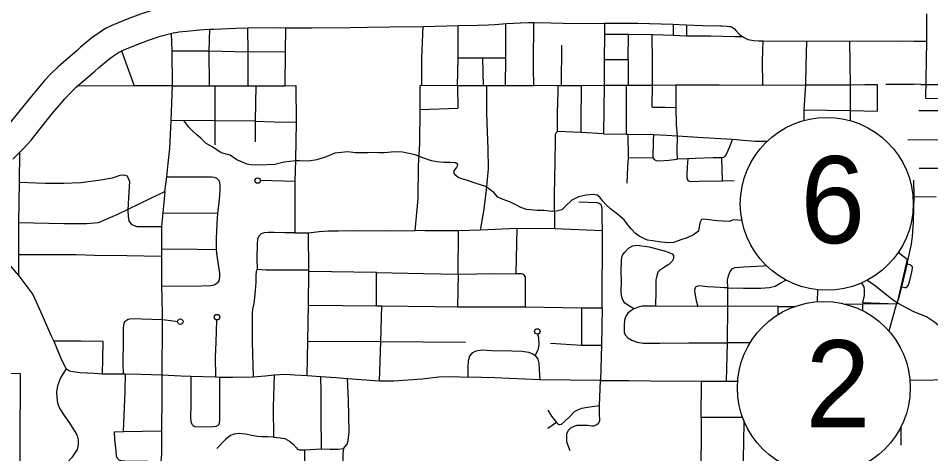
# Model space of a CAD drawing. Extents: x 813775 to 1157140, y 1757555 to 1979907.
# Drawn here: x 985663 to 1002429, y 1836837 to 1844842 of the extents above; entities that cross this region are included whole.
import ezdxf

# ---------------------------------------------------------------- set-up
doc = ezdxf.new("R2010")
doc.units = 0
for name, color, linetype in [('1', 7, 'Continuous'), ('Level 10', 7, 'Continuous'), ('Level 15', 7, 'Continuous'), ('Level 33', 7, 'Continuous'), ('Level 34', 7, 'Continuous'), ('Level 35', 7, 'Continuous'), ('Level 6', 7, 'Continuous'), ('Level 7', 7, 'Continuous'), ('R_Draft', 7, 'Continuous')]:
    doc.layers.add(name, color=color, linetype=linetype)

msp = doc.modelspace()

# ---------------------------------------------------------------- linework, layer by layer
at = {"layer": '1'}
for p, q in [((1001606, 1843632), (1002126, 1843633)), ((1002246, 1843626), (1002126, 1843633)), ((1002246, 1843626), (1002606, 1843627)), ((1002207, 1843149), (1002607, 1843148)), ((1002008, 1842607), (1002608, 1842611)), ((1002213, 1842086), (1002613, 1842085))]:
    msp.add_line(p, q, dxfattribs=at)
at = {"layer": 'Level 10'}
for points in [[(988404, 1845060), (988133, 1844991), (987907, 1844920), (987661, 1844826), (987380, 1844708), (987253, 1844645), (987128, 1844560), (987017, 1844481), (986809, 1844310), (986738, 1844245), (986580, 1844108), (986393, 1843947), (986268, 1843827), (986143, 1843697), (986028, 1843559), (985905, 1843411), (985693, 1843145), (985515, 1842926)], [(1002355, 1844423), (1002358, 1844923)], [(988531, 1844575), (988613, 1844590), (988752, 1844606), (988995, 1844632), (989070, 1844635), (989180, 1844640), (989189, 1844640), (989248, 1844640), (989667, 1844662), (989877, 1844667), (990351, 1844669), (990582, 1844664), (991062, 1844667)], [(991062, 1844667), (991763, 1844670), (992081, 1844679)], [(992078, 1844679), (992491, 1844684)], [(992491, 1844684), (993101, 1844692), (993752, 1844706)], [(993754, 1844706), (994105, 1844717), (994297, 1844719), (994418, 1844726), (994634, 1844747), (994890, 1844759)], [(994887, 1844758), (995040, 1844764), (995143, 1844762), (995449, 1844758), (995677, 1844749), (996020, 1844745), (996433, 1844752), (996648, 1844751), (997045, 1844749), (997688, 1844734)], [(997683, 1844734), (997934, 1844723), (998383, 1844704), (998472, 1844707), (998567, 1844701), (998589, 1844700), (998691, 1844697), (998733, 1844692), (998752, 1844689), (998769, 1844682), (998796, 1844664), (998820, 1844646), (998849, 1844616), (998913, 1844546), (998988, 1844497), (999070, 1844454), (999176, 1844433), (999265, 1844425), (999352, 1844427)], [(985561, 1842251), (985762, 1842449), (985897, 1842604), (986083, 1842832), (986293, 1843096), (986412, 1843239), (986516, 1843363), (986621, 1843474), (986729, 1843576), (986907, 1843730), (987070, 1843872), (987136, 1843931), (987321, 1844084), (987412, 1844149), (987506, 1844212), (987589, 1844253), (987847, 1844361), (988072, 1844447), (988271, 1844510), (988534, 1844578)], [(999345, 1844427), (1000154, 1844420)], [(1000157, 1844420), (1001811, 1844425)], [(1001809, 1844425), (1002118, 1844423)], [(1002120, 1844423), (1002355, 1844423)]]:
    msp.add_lwpolyline(points, dxfattribs=at)
at = {"layer": 'Level 15'}
for points in [[(1002341, 1843365), (1002355, 1844423)], [(1004233, 1843355), (1004039, 1843355), (1003074, 1843360), (1002341, 1843365)]]:
    msp.add_lwpolyline(points, dxfattribs=at)
at = {"layer": 'Level 33'}
for points in [[(989176, 1843600), (989168, 1844234), (989181, 1844640)], [(989876, 1844667), (989880, 1844216), (989882, 1843602)], [(990568, 1843602), (990572, 1844223), (990579, 1844664)], [(993077, 1843603), (993078, 1844110), (993100, 1844692)], [(993734, 1843602), (993747, 1844109), (993745, 1844706)], [(994615, 1844746), (994613, 1844111)], [(995135, 1843600), (995129, 1843933), (995131, 1844283), (995135, 1844494), (995133, 1844763)], [(996433, 1844752), (996434, 1844542)], [(997694, 1844733), (997694, 1844527)], [(997943, 1844722), (997941, 1844515)], [(988496, 1843601), (988491, 1844237), (988481, 1844564)], [(996434, 1844542), (996431, 1844084), (996425, 1843611), (996413, 1842719)], [(997330, 1844536), (996873, 1844541), (996434, 1844542)], [(996868, 1844084), (996873, 1844541)], [(997315, 1843633), (997316, 1844033), (997309, 1844536)], [(998984, 1844500), (998827, 1844500), (998390, 1844511), (997941, 1844515), (997694, 1844527), (997330, 1844536)], [(995644, 1843607), (995649, 1844345)], [(999341, 1844427), (999332, 1844062), (999335, 1843614)], [(1000132, 1843618), (1000139, 1843973), (1000150, 1844420)], [(1000935, 1844423), (1000943, 1844019), (1000948, 1843620)], [(987562, 1844242), (987790, 1843597)], [(989880, 1844216), (989168, 1844234), (988491, 1844237)], [(990572, 1844223), (989880, 1844216)], [(994613, 1844111), (994195, 1844106), (993747, 1844109)], [(994195, 1844106), (994204, 1843597)], [(994613, 1844111), (994609, 1843599)], [(996431, 1844084), (996868, 1844084), (996868, 1843725), (996871, 1843614)], [(988496, 1843601), (987790, 1843597), (986748, 1843593)], [(988356, 1841660), (988391, 1841930), (988415, 1842175), (988446, 1842447), (988470, 1842960), (988496, 1843601)], [(988496, 1843601), (989176, 1843600), (989272, 1843597), (989858, 1843602), (990027, 1843599), (990568, 1843602), (990762, 1843608)], [(989272, 1843597), (989272, 1842955)], [(990027, 1843599), (990016, 1842951)], [(990762, 1843608), (990766, 1842929)], [(992956, 1840942), (993008, 1841523), (993019, 1842128), (993039, 1842537), (993046, 1843162), (993046, 1843603)], [(993734, 1843602), (993046, 1843603)], [(994204, 1843597), (993734, 1843602)], [(993734, 1843602), (993738, 1843189)], [(994275, 1843598), (994204, 1843597)], [(994281, 1842911), (994270, 1843136), (994275, 1843598)], [(995580, 1843608), (995135, 1843600), (994609, 1843599), (994275, 1843598)], [(995572, 1842762), (995572, 1843101), (995584, 1843490), (995580, 1843608)], [(995580, 1843608), (996012, 1843605), (996421, 1843609), (996840, 1843612), (997330, 1843612), (997744, 1843619), (998544, 1843619), (999335, 1843614)], [(996004, 1842741), (996006, 1843008), (996009, 1843520), (996012, 1843605)], [(996838, 1842710), (996840, 1843399), (996840, 1843612)], [(997742, 1843196), (997548, 1843201), (997360, 1843201), (997319, 1843204), (997312, 1843212), (997315, 1843633)], [(997744, 1843619), (997742, 1843196), (997753, 1842886), (997765, 1842751), (997769, 1842678)], [(999335, 1843614), (1000132, 1843618)], [(1000105, 1842963), (1000105, 1843160), (1000132, 1843618)], [(1000132, 1843618), (1000675, 1843620), (1000948, 1843620), (1001217, 1843623), (1001443, 1843623)], [(1000948, 1843620), (1000946, 1843144)], [(1001443, 1843623), (1001443, 1843132)], [(993046, 1843162), (993738, 1843189)], [(1000105, 1843160), (1000946, 1843144), (1001443, 1843132)], [(1000946, 1843144), (1000946, 1842959)], [(990016, 1842951), (989272, 1842955), (988470, 1842960)], [(989272, 1842955), (989272, 1842516)], [(990016, 1842951), (990014, 1842568)], [(990016, 1842951), (990363, 1842938), (990766, 1842929)], [(990766, 1842929), (990757, 1842241), (990746, 1841839), (990742, 1840899)], [(994156, 1840946), (994219, 1841296), (994263, 1841682), (994304, 1842072), (994299, 1842444), (994281, 1842911)], [(995520, 1840969), (995516, 1841595), (995529, 1842196), (995536, 1842600), (995536, 1842708), (995545, 1842735), (995572, 1842762)], [(996413, 1842719), (996004, 1842741), (995572, 1842762)], [(996413, 1842719), (996838, 1842710), (996860, 1842709)], [(996860, 1842709), (997333, 1842703)], [(996860, 1842709), (996871, 1842279)], [(997333, 1842703), (997331, 1842597), (997328, 1842486), (997325, 1842378), (997322, 1842305), (997326, 1842272), (997344, 1842246), (997384, 1842226), (997450, 1842224), (997615, 1842231), (997769, 1842253)], [(997333, 1842703), (997579, 1842690), (997769, 1842678)], [(997769, 1842678), (997765, 1842404), (997769, 1842253)], [(997769, 1842678), (998248, 1842653), (998788, 1842619), (998982, 1842601), (999211, 1842585), (999424, 1842581)], [(998788, 1842619), (998729, 1842477), (998692, 1842392), (998667, 1842337), (998639, 1842298), (998621, 1842284), (998588, 1842276), (998428, 1842274), (998105, 1842265), (997964, 1842259), (997769, 1842253)], [(985672, 1840110), (985676, 1840494), (985672, 1841087), (985684, 1841827), (985693, 1842381)], [(996871, 1842279), (996859, 1842111), (996844, 1841809)], [(997326, 1842272), (996871, 1842279)], [(997964, 1842259), (997953, 1842108), (997945, 1841955), (997946, 1841913), (997957, 1841870), (997973, 1841854), (998021, 1841843), (998162, 1841846), (998603, 1841855)], [(998603, 1841855), (998588, 1842276)], [(985684, 1841827), (986159, 1841813), (986502, 1841813), (986810, 1841822), (987140, 1841863), (987397, 1841908), (987538, 1841958), (987596, 1841967), (987664, 1841945), (987705, 1841841), (987696, 1841651), (987678, 1841316)], [(988391, 1841930), (988585, 1841929), (988798, 1841929), (989080, 1841928), (989175, 1841930), (989219, 1841927), (989264, 1841923), (989305, 1841901), (989336, 1841875), (989352, 1841854), (989363, 1841817), (989368, 1841772), (989366, 1841695), (989358, 1841587), (989348, 1841457), (989331, 1841300), (989323, 1841253)], [(990746, 1841839), (990111, 1841857)], [(998603, 1841855), (998816, 1841858)], [(1002112, 1841865), (1002116, 1841579), (1002104, 1841099), (1002098, 1841004), (1002086, 1840836), (1002068, 1840689), (1001991, 1840329), (1001981, 1840284)], [(985672, 1841087), (986498, 1841067), (986918, 1841071), (987140, 1841089), (987492, 1841243), (988098, 1841537), (988356, 1841660)], [(988356, 1841660), (988322, 1841260), (988297, 1841014)], [(984469, 1841490), (984591, 1841363), (984867, 1841046), (985138, 1840757), (985473, 1840340), (985672, 1840110), (985930, 1839766), (986074, 1839454), (986269, 1839006)], [(996399, 1840933), (996392, 1841168), (996392, 1841323), (996385, 1841382), (996369, 1841417), (996336, 1841440), (996298, 1841451), (995964, 1841464)], [(1002100, 1841560), (1002114, 1841560)], [(1002114, 1841560), (1002526, 1841566)], [(987678, 1841316), (987682, 1841198), (987696, 1841121), (987741, 1841053), (987840, 1841017), (988297, 1841014)], [(989323, 1841253), (988322, 1841260)], [(989323, 1841253), (989315, 1841166), (989309, 1841069), (989304, 1840922), (989301, 1840802), (989300, 1840588)], [(988297, 1841014), (988294, 1840914), (988296, 1840599)], [(990742, 1840899), (990937, 1840897), (990997, 1840897), (991190, 1840922), (991360, 1840933), (991546, 1840933), (991871, 1840942), (992469, 1840935), (992956, 1840942)], [(996399, 1840933), (995520, 1840969), (994824, 1840975), (994156, 1840946), (993749, 1840934), (993133, 1840937), (992956, 1840942)], [(993744, 1840141), (993749, 1840934)], [(994824, 1840975), (994804, 1840147)], [(996390, 1839518), (996399, 1840933)], [(990742, 1840899), (990558, 1840899), (990363, 1840901), (990262, 1840901), (990179, 1840897), (990126, 1840881), (990088, 1840845), (990058, 1840787), (990052, 1840688), (990047, 1840435), (990054, 1840229)], [(991002, 1840215), (990997, 1840897)], [(988296, 1840599), (988297, 1840465), (988294, 1840182), (988293, 1839914), (988299, 1839699), (988305, 1839395), (988305, 1839308), (988305, 1839298), (988306, 1839013), (988299, 1838509), (988299, 1838329), (988299, 1838286), (988303, 1838047), (988298, 1837726), (988297, 1837437), (988297, 1837265), (988297, 1837256), (988296, 1837022), (988296, 1836831), (988290, 1836766), (988280, 1836690)], [(989300, 1840588), (989312, 1840477), (989337, 1840316), (989348, 1840237), (989358, 1840152), (989358, 1840089), (989355, 1840046), (989346, 1840018), (989321, 1839979), (989293, 1839952), (989260, 1839933), (989204, 1839923), (989027, 1839916), (988293, 1839914)], [(989300, 1840588), (988949, 1840593), (988296, 1840599)], [(996972, 1839499), (996874, 1839560), (996806, 1839607), (996775, 1839654), (996753, 1839708), (996741, 1839815), (996744, 1840015), (996741, 1840174), (996748, 1840403), (996766, 1840486), (996809, 1840542), (996878, 1840616), (996954, 1840659), (997015, 1840670), (997077, 1840668), (997257, 1840643), (997555, 1840562), (997676, 1840511), (997700, 1840479), (997703, 1840475), (997703, 1840428), (997678, 1840378), (997615, 1840318), (997521, 1840253), (997447, 1840208), (997416, 1840172), (997393, 1840107), (997380, 1840035), (997378, 1839829), (997372, 1839547)], [(988297, 1840465), (987656, 1840478), (987062, 1840482), (986729, 1840491), (986141, 1840493), (985676, 1840494)], [(998678, 1838173), (998693, 1838878), (998699, 1839548), (998699, 1839885), (998697, 1840027), (998712, 1840107), (998741, 1840188), (998784, 1840240), (998836, 1840258), (998992, 1840271), (999355, 1840294), (999406, 1840299)], [(1001981, 1840284), (1001891, 1839905), (1001833, 1839687), (1001801, 1839600), (1001720, 1839312), (1001660, 1839091)], [(1001891, 1839905), (1001951, 1839893), (1001963, 1839891), (1001981, 1839893), (1001991, 1839897), (1002014, 1839927), (1002036, 1840000), (1002085, 1840208), (1002095, 1840255), (1002093, 1840271), (1002074, 1840290), (1002059, 1840303), (1002045, 1840311), (1001991, 1840329)], [(990054, 1840229), (990034, 1840179), (990025, 1840125), (990027, 1840040), (990027, 1839988), (990014, 1839835), (990005, 1839710), (989989, 1839600), (989969, 1839497), (989962, 1839423), (989962, 1839266), (989962, 1838894)], [(990054, 1840229), (990220, 1840220), (991002, 1840215)], [(990996, 1839569), (991001, 1840185)], [(991001, 1840185), (991002, 1840215)], [(992246, 1840166), (991001, 1840185)], [(992242, 1839559), (992246, 1840166)], [(992246, 1840166), (993108, 1840150), (993744, 1840141), (994432, 1840152), (994804, 1840147)], [(993744, 1840141), (993736, 1839536)], [(994982, 1839538), (994984, 1839749), (994984, 1840019), (994980, 1840089), (994960, 1840119), (994933, 1840137), (994907, 1840142), (994804, 1840147)], [(998699, 1839885), (998637, 1839890), (998560, 1839893), (998450, 1839897), (998327, 1839904), (998230, 1839916), (998188, 1839921), (998150, 1839919), (998109, 1839901), (998100, 1839890), (998088, 1839845), (998091, 1839784), (998118, 1839652), (998152, 1839545)], [(998699, 1839885), (998988, 1839881), (999304, 1839881), (999463, 1839892), (999568, 1839919), (999660, 1839971), (999754, 1840022), (999777, 1840028)], [(1000349, 1839852), (1000341, 1839629)], [(1000841, 1839588), (1001181, 1839592)], [(1001178, 1839464), (1001181, 1839592)], [(1001181, 1839592), (1001801, 1839600)], [(990984, 1838908), (990996, 1839569)], [(990996, 1839569), (992242, 1839559), (992341, 1839554)], [(992325, 1838899), (992341, 1839554)], [(992341, 1839554), (993313, 1839542), (993736, 1839536), (994982, 1839538)], [(994982, 1839538), (996012, 1839522), (996390, 1839518)], [(996012, 1839522), (996009, 1838834)], [(996390, 1839518), (996376, 1838832)], [(998699, 1839548), (998152, 1839545), (997372, 1839547), (997175, 1839547), (997128, 1839547), (997075, 1839540), (996972, 1839499), (996956, 1839488), (996916, 1839466), (996862, 1839419), (996820, 1839354), (996800, 1839284), (996793, 1839210), (996795, 1839125), (996797, 1839065), (996813, 1839026), (996865, 1838970), (996938, 1838927), (997035, 1838889), (997147, 1838868), (997456, 1838871), (997983, 1838875), (998355, 1838875), (998693, 1838878)], [(999625, 1839541), (998699, 1839548)], [(999623, 1839392), (999625, 1839541)], [(999625, 1839541), (999930, 1839541)], [(987594, 1838306), (987591, 1838503), (987599, 1838919), (987598, 1839037), (987598, 1839153), (987607, 1839236), (987625, 1839269), (987651, 1839295), (987682, 1839312), (987744, 1839321), (988305, 1839308)], [(988305, 1839308), (988414, 1839294), (988592, 1839271)], [(989298, 1838880), (989312, 1839298)], [(986269, 1839006), (986314, 1838908), (986444, 1838594), (986513, 1838455), (986543, 1838401), (986567, 1838384), (986606, 1838361), (986669, 1838347)], [(987210, 1838309), (987214, 1838575), (987223, 1838901), (986810, 1838906), (986314, 1838908)], [(990970, 1838274), (990984, 1838908)], [(990984, 1838908), (992325, 1838899), (993880, 1838886)], [(995160, 1838641), (995214, 1838745), (995232, 1838839), (995227, 1838969), (995211, 1839037)], [(989290, 1838250), (989289, 1838617), (989298, 1838880)], [(989962, 1838894), (989976, 1838251)], [(992300, 1838179), (992325, 1838899)], [(993927, 1838244), (993928, 1838427), (993935, 1838552), (993957, 1838629), (994013, 1838698), (994076, 1838732), (994184, 1838745), (994367, 1838736), (994730, 1838727), (994923, 1838721), (995039, 1838707), (995120, 1838676), (995160, 1838641), (995210, 1838577), (995225, 1838503), (995232, 1838377), (995243, 1838198)], [(995444, 1838868), (996009, 1838834), (996376, 1838832)], [(996376, 1838832), (996361, 1838182)], [(999112, 1838878), (998693, 1838878)], [(986669, 1838347), (986803, 1838331), (987055, 1838316), (987210, 1838309), (987594, 1838306), (987633, 1838306), (987917, 1838302), (988299, 1838286)], [(987599, 1837249), (987630, 1837990), (987633, 1838306)], [(988299, 1838286), (988647, 1838272), (988834, 1838264), (989290, 1838250), (989365, 1838244), (989605, 1838245), (989976, 1838251)], [(988834, 1838264), (988834, 1837886), (988832, 1837722), (988825, 1837518), (988832, 1837433), (988852, 1837379), (988875, 1837356), (988904, 1837341), (989011, 1837332), (989242, 1837338), (989305, 1837345), (989345, 1837370), (989359, 1837401), (989365, 1837466), (989365, 1838244)], [(989976, 1838251), (990197, 1838269), (990362, 1838287), (990569, 1838298), (990744, 1838289), (990970, 1838274), (991222, 1838258)], [(990362, 1838287), (990348, 1837695), (990351, 1837143)], [(991222, 1838258), (991498, 1838240), (991714, 1838220), (992217, 1838182), (992300, 1838179), (992562, 1838179), (993087, 1838217), (993389, 1838249), (993636, 1838256), (993927, 1838244)], [(991233, 1836926), (991230, 1837539), (991226, 1837963), (991222, 1838258)], [(996361, 1838182), (995243, 1838198), (994419, 1838232), (993927, 1838244)], [(991641, 1836936), (991703, 1837012), (991726, 1837083), (991741, 1837243), (991739, 1837534), (991730, 1837821), (991714, 1838220)], [(996341, 1837725), (996361, 1838182)], [(996361, 1838182), (996879, 1838182), (997275, 1838180), (998219, 1838173), (998678, 1838173), (998882, 1838170)], [(998974, 1837502), (998208, 1837502), (998219, 1838173)], [(1002046, 1838189), (1002914, 1838202), (1003221, 1838202)], [(995390, 1837637), (995461, 1837530), (995526, 1837443), (995553, 1837411), (995568, 1837391), (995589, 1837375), (995609, 1837375), (995647, 1837384), (995701, 1837431), (995799, 1837523), (995882, 1837611), (995956, 1837653), (996017, 1837674), (996120, 1837692), (996341, 1837725)], [(995806, 1836893), (995772, 1836972), (995745, 1837057), (995739, 1837138), (995745, 1837203), (995770, 1837268), (995815, 1837313), (995877, 1837346), (995934, 1837360), (996028, 1837364), (996126, 1837360), (996198, 1837351), (996247, 1837353), (996296, 1837375), (996326, 1837402), (996346, 1837443), (996341, 1837579), (996341, 1837725)], [(995553, 1837411), (995394, 1837304)], [(998208, 1837502), (998208, 1837024), (998206, 1836777), (998206, 1836445), (998199, 1835544)], [(998992, 1837454), (998990, 1837030), (998984, 1836782), (998975, 1836154)], [(988280, 1836690), (988049, 1836697), (987814, 1836697), (987686, 1836695), (987556, 1836706), (987518, 1836722), (987489, 1836753), (987467, 1836792), (987460, 1836890), (987440, 1837101), (987433, 1837242), (987599, 1837249), (988297, 1837256)], [(1001879, 1837329), (1001877, 1836996)], [(990351, 1837143), (990250, 1837146), (990140, 1837146), (990057, 1837157), (989952, 1837171), (989835, 1837198), (989775, 1837202), (989721, 1837209), (989631, 1837196), (989560, 1837171), (989468, 1837099), (989311, 1836935)], [(990351, 1837143), (990472, 1837133), (990561, 1837115), (990646, 1837068), (990707, 1837018), (990772, 1836947), (990792, 1836924), (990830, 1836909), (990920, 1836909), (991233, 1836926), (991395, 1836924), (991534, 1836924), (991641, 1836936)], [(990920, 1836909), (990927, 1835995)], [(991641, 1836936), (991627, 1836844), (991627, 1836633), (991632, 1836279), (991636, 1836104), (991645, 1836051), (991663, 1835954), (991665, 1835909), (991667, 1835799), (991653, 1835731), (991620, 1835597), (991576, 1835502), (991497, 1835408)]]:
    msp.add_lwpolyline(points, dxfattribs=at)
for centre in [(990061, 1841859), (988641, 1839265), (989314, 1839348), (995200, 1839085)]:
    msp.add_circle(centre, 50, dxfattribs=at)
at = {"layer": 'Level 34'}
for points in [[(986543, 1838401), (986486, 1838315), (986441, 1838232), (986383, 1838088), (986367, 1837967), (986372, 1837871), (986385, 1837765), (986425, 1837662), (986508, 1837541), (986596, 1837409), (986649, 1837330), (986732, 1837200), (986746, 1837165), (986766, 1837096), (986766, 1837047), (986761, 1837011), (986759, 1836968), (986744, 1836917)], [(986744, 1836917), (986645, 1836768), (986564, 1836679), (986508, 1836647)]]:
    msp.add_lwpolyline(points, dxfattribs=at)
at = {"layer": 'Level 35'}
for points in [[(988951, 1842690), (988866, 1842774), (988794, 1842843), (988706, 1842960)], [(991718, 1842385), (991482, 1842361), (991322, 1842297), (991150, 1842238), (990993, 1842217), (990828, 1842222), (990759, 1842222), (990549, 1842196), (990377, 1842151), (990103, 1842140), (989939, 1842148), (989870, 1842161), (989681, 1842241), (989559, 1842326), (989389, 1842369), (989237, 1842470), (989115, 1842541), (989017, 1842637), (988951, 1842690)], [(992725, 1842379), (992579, 1842385), (992388, 1842366), (992286, 1842371), (992193, 1842374), (992085, 1842369), (991965, 1842369), (991862, 1842371), (991808, 1842377), (991718, 1842385)], [(993917, 1841859), (993795, 1841898), (993747, 1841917), (993700, 1841954), (993670, 1841986), (993670, 1842036), (993713, 1842092), (993734, 1842132), (993737, 1842151), (993697, 1842183), (993599, 1842188), (993484, 1842188), (993352, 1842201), (993253, 1842220), (993099, 1842276), (992956, 1842329), (992725, 1842379)], [(995832, 1841500), (995723, 1841396), (995651, 1841322), (995555, 1841298), (995470, 1841293), (995319, 1841306), (995200, 1841311), (995077, 1841319), (994998, 1841327), (994899, 1841362), (994820, 1841407), (994708, 1841463), (994570, 1841508), (994530, 1841529), (994472, 1841556), (994400, 1841638), (994336, 1841691), (994251, 1841747), (994074, 1841806), (993917, 1841859)], [(998260, 1841151), (998216, 1841142), (998187, 1841084), (998160, 1840929), (998072, 1840860), (997956, 1840805), (997852, 1840778), (997703, 1840722), (997602, 1840717), (997480, 1840725), (997316, 1840749), (997223, 1840765), (997154, 1840791), (997071, 1840839), (996999, 1840892), (996922, 1840972), (996845, 1841068), (996798, 1841139), (996675, 1841238), (996544, 1841336), (996460, 1841421), (996405, 1841480), (996351, 1841554), (996298, 1841591), (996224, 1841602), (996096, 1841591), (995956, 1841562), (995832, 1841500)], [(998960, 1841125), (998884, 1841132), (998807, 1841137), (998722, 1841105), (998507, 1841121), (998260, 1841151)], [(1002858, 1838922), (1002758, 1839035), (1002609, 1839163), (1002500, 1839258), (1002351, 1839354), (1002118, 1839447), (1001844, 1839591), (1001746, 1839657), (1001390, 1839935), (1001254, 1840026)]]:
    msp.add_lwpolyline(points, dxfattribs=at)
at = {"layer": 'Level 6'}
msp.add_lwpolyline([(999574, 1832876), (996361, 1832842), (996372, 1834185), (991028, 1834271), (991018, 1832941), (988266, 1832992), (988256, 1835638), (985691, 1835673), (985706, 1838306), (980516, 1838389), (980512, 1837399), (980123, 1837405)], dxfattribs=at)
at = {"layer": 'Level 7'}
msp.add_lwpolyline([(1001831, 1840540), (1001918, 1840478), (1001997, 1840413), (1001805, 1839584), (1001183, 1839612), (1001211, 1839748), (1001211, 1839846), (1001207, 1839907), (1001164, 1839973), (1001159, 1839978)], dxfattribs=at)
at = {"layer": 'R_Draft'}
for centre in [(1000518, 1841431), (1000464, 1838047)]:
    msp.add_circle(centre, 1589, dxfattribs=at)

# ---------------------------------------------------------------- texts
for s, p in [('6', (1000034, 1840708)), ('2', (1000129, 1837324))]:
    msp.add_text(s, height=1600, dxfattribs=at).set_placement(p)

doc.saveas('drawing.dxf')
